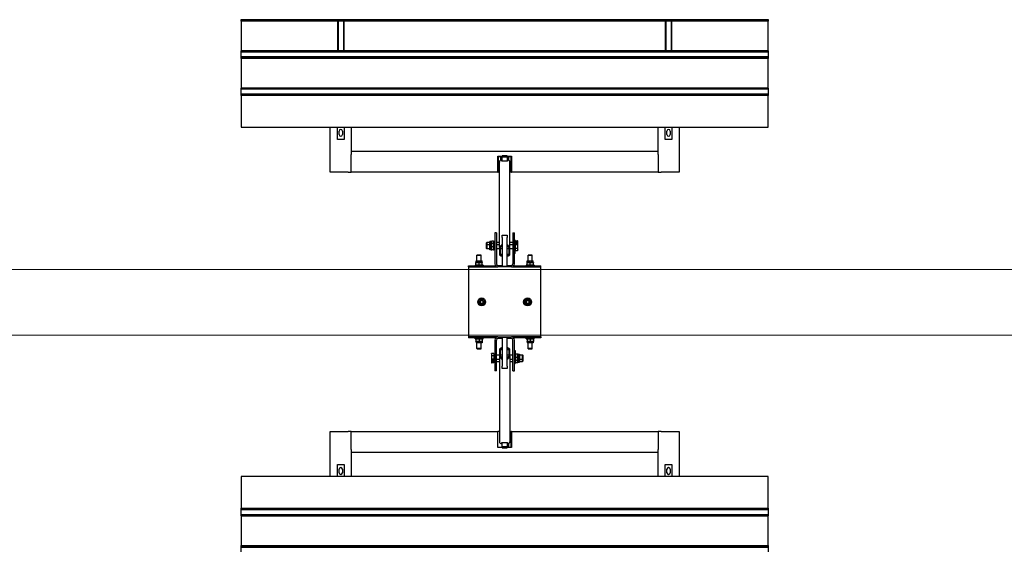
# Model space of a CAD drawing. Extents: x -89225 to 110569, y 13360 to 87647.
# Tile 313 of 478: x 40934 to 44689, y 69913 to 71941. Entities that reach past the tile are written whole.
import ezdxf

# ---------------------------------------------------------------- set-up
doc = ezdxf.new("R2010")
doc.units = 0
doc.layers.add('Beluchtingstank', color=253, linetype='Continuous')
doc.layers.add('Iv-Lines 035', color=4, linetype='Continuous')

# ---------------------------------------------------------------- blocks, each defined once
blk = doc.blocks.new('Beluchtingselementen Bosman')
for p, q in [((1281289.4, -866121.8), (1281289.4, -866120.3)), ((1281289.4, -866121.8), (1281289.4, -866123.1)), ((1283299.4, -866121.8), (1281289.4, -866121.8)), ((1281289.4, -866125.9), (1281289.4, -866123.1)), ((1281289.4, -866126.6), (1281289.4, -866125.9)), ((1283299.4, -866125.9), (1281289.4, -866125.9)), ((1281289.4, -866126.6), (1281289.4, -866240)), ((1283299.4, -866126.6), (1281289.4, -866126.6)), ((1281656.9, -866126.6), (1281656.9, -866240)), ((1281658.9, -866126.6), (1281658.9, -866240)), ((1281679.9, -866126.6), (1281679.9, -866240)), ((1281681.9, -866240), (1281681.9, -866126.6)), ((1282906.9, -866126.6), (1282906.9, -866240)), ((1282908.9, -866126.6), (1282908.9, -866240)), ((1282929.9, -866126.6), (1282929.9, -866240)), ((1282931.9, -866240), (1282931.9, -866126.6)), ((1283299.4, -866120.3), (1283299.4, -866121.8)), ((1283299.4, -866123.1), (1283299.4, -866121.8)), ((1283299.4, -866123.1), (1283299.4, -866125.9)), ((1283299.4, -866125.9), (1283299.4, -866126.6)), ((1283299.4, -866240), (1283299.4, -866126.6)), ((1281289.4, -866240.7), (1281289.4, -866240)), ((1283299.4, -866240), (1281289.4, -866240)), ((1281289.4, -866243.5), (1281289.4, -866240.7)), ((1283299.4, -866240.7), (1281289.4, -866240.7)), ((1281289.4, -866243.5), (1281289.4, -866244.7)), ((1283299.4, -866243.5), (1281289.4, -866243.5)), ((1281289.4, -866246.3), (1281289.4, -866244.7)), ((1283299.4, -866244.7), (1281289.4, -866244.7)), ((1281289.4, -866262.3), (1281289.4, -866246.3)), ((1281289.4, -866263.8), (1281289.4, -866262.3)), ((1283299.4, -866262.3), (1281289.4, -866262.3)), ((1281289.4, -866263.8), (1281289.4, -866265.1)), ((1283299.4, -866263.8), (1281289.4, -866263.8)), ((1281289.4, -866267.9), (1281289.4, -866265.1)), ((1281289.4, -866268.6), (1281289.4, -866267.9)), ((1283299.4, -866267.9), (1281289.4, -866267.9)), ((1283299.4, -866240), (1283299.4, -866240.7)), ((1283299.4, -866240.7), (1283299.4, -866243.5)), ((1283299.4, -866244.7), (1283299.4, -866243.5)), ((1283299.4, -866244.7), (1283299.4, -866246.3)), ((1283299.4, -866246.3), (1283299.4, -866262.3)), ((1283299.4, -866262.3), (1283299.4, -866263.8)), ((1283299.4, -866265.1), (1283299.4, -866263.8)), ((1283299.4, -866265.1), (1283299.4, -866267.9)), ((1283299.4, -866267.9), (1283299.4, -866268.6)), ((1281289.4, -866268.6), (1281289.4, -866382)), ((1283299.4, -866268.6), (1281289.4, -866268.6)), ((1283299.4, -866382), (1283299.4, -866268.6)), ((1281289.4, -866382.7), (1281289.4, -866382)), ((1283299.4, -866382), (1281289.4, -866382)), ((1281289.4, -866385.5), (1281289.4, -866382.7)), ((1283299.4, -866382.7), (1281289.4, -866382.7)), ((1281289.4, -866385.5), (1281289.4, -866386.7)), ((1281289.4, -866388.3), (1281289.4, -866386.7)), ((1283299.4, -866386.7), (1281289.4, -866386.7)), ((1281289.4, -866404.3), (1281289.4, -866388.3)), ((1281289.4, -866405.8), (1281289.4, -866404.3)), ((1281289.4, -866405.8), (1281289.4, -866407.1)), ((1283299.4, -866405.8), (1281289.4, -866405.8)), ((1281289.4, -866409.9), (1281289.4, -866407.1)), ((1281289.4, -866410.6), (1281289.4, -866409.9)), ((1283299.4, -866409.9), (1281289.4, -866409.9)), ((1281289.4, -866410.6), (1281289.4, -866531.3)), ((1283299.4, -866410.6), (1281289.4, -866410.6)), ((1283299.4, -866382), (1283299.4, -866382.7)), ((1283299.4, -866382.7), (1283299.4, -866385.5)), ((1283299.4, -866386.7), (1283299.4, -866385.5)), ((1283299.4, -866386.7), (1283299.4, -866388.3)), ((1283299.4, -866388.3), (1283299.4, -866404.3)), ((1283299.4, -866404.3), (1283299.4, -866405.8)), ((1283299.4, -866407.1), (1283299.4, -866405.8)), ((1283299.4, -866407.1), (1283299.4, -866409.9)), ((1283299.4, -866409.9), (1283299.4, -866410.6)), ((1283299.4, -866531.3), (1283299.4, -866410.6)), ((1281289.4, -866531.3), (1283299.4, -866531.3)), ((1281629.4, -866702.8), (1281629.4, -866531.3)), ((1281656.9, -866577.9), (1281656.9, -866531.3)), ((1281681.9, -866531.3), (1281681.9, -866577.9)), ((1281709.4, -866531.3), (1281709.4, -866622.8)), ((1282879.4, -866622.8), (1282879.4, -866531.3)), ((1282906.9, -866577.9), (1282906.9, -866531.3)), ((1282931.9, -866531.3), (1282931.9, -866577.9)), ((1282959.4, -866531.3), (1282959.4, -866702.8)), ((1281662.9, -866559.3), (1281662.9, -866546.3)), ((1281675.9, -866546.3), (1281675.9, -866559.3)), ((1282912.9, -866559.3), (1282912.9, -866546.3)), ((1282925.9, -866546.3), (1282925.9, -866559.3)), ((1281681.9, -866577.9), (1281656.9, -866577.9)), ((1282931.9, -866577.9), (1282906.9, -866577.9)), ((1281709.4, -866622.8), (1282879.4, -866622.8)), ((1281709.4, -866622.8), (1281709.4, -866634.8)), ((1281709.4, -866702.8), (1281709.4, -866634.8)), ((1282268.4, -866702.8), (1282268.4, -866641.8)), ((1282268.4, -866641.8), (1282284.4, -866641.8)), ((1282269.4, -866642.8), (1282269.4, -866702.8)), ((1282269.4, -866642.8), (1282279.4, -866642.8)), ((1282279.4, -866657), (1282279.4, -866642.8)), ((1282304.4, -866640.6), (1282284.4, -866640.6)), ((1282284.4, -866645.9), (1282284.4, -866640.6)), ((1282304.4, -866640.6), (1282304.4, -866645.9)), ((1282304.4, -866641.8), (1282320.4, -866641.8)), ((1282309.4, -866642.8), (1282309.4, -866657)), ((1282309.4, -866642.8), (1282319.4, -866642.8)), ((1282319.4, -866702.8), (1282319.4, -866642.8)), ((1282320.4, -866641.8), (1282320.4, -866702.8)), ((1282879.4, -866634.8), (1282879.4, -866622.8)), ((1282879.4, -866634.8), (1282879.4, -866702.8)), ((1282274.4, -866990.6), (1282274.4, -866664.4)), ((1282283.4, -866656.4), (1282282.4, -866656.4)), ((1282283.4, -866660.9), (1282283.4, -866656.4)), ((1282305.4, -866660.9), (1282283.4, -866660.9)), ((1282304.4, -866645.9), (1282284.4, -866645.9)), ((1282284.4, -866660.9), (1282284.4, -866645.9)), ((1282304.4, -866645.9), (1282304.4, -866660.9)), ((1282306.4, -866656.4), (1282305.4, -866656.4)), ((1282305.4, -866656.4), (1282305.4, -866660.9)), ((1282314.4, -866990.6), (1282314.4, -866664.4)), ((1281697.4, -866702.8), (1281629.4, -866702.8)), ((1281697.4, -866702.8), (1281709.4, -866702.8)), ((1282268.4, -866702.8), (1281709.4, -866702.8)), ((1282268.4, -866702.8), (1282269.4, -866702.8)), ((1282274.4, -866702.8), (1282269.4, -866702.8)), ((1282319.4, -866702.8), (1282314.4, -866702.8)), ((1282319.4, -866702.8), (1282320.4, -866702.8)), ((1282879.4, -866702.8), (1282320.4, -866702.8)), ((1282879.4, -866702.8), (1282891.4, -866702.8)), ((1282959.4, -866702.8), (1282891.4, -866702.8)), ((1282256.9, -866934.3), (1282256.9, -867052.3)), ((1282262.9, -866934.3), (1282256.9, -866934.3)), ((1282262.9, -866934.3), (1282262.9, -867052.3)), ((1282284.4, -866943.4), (1282304.4, -866943.4)), ((1282284.4, -866952.3), (1282284.4, -866943.4)), ((1282304.4, -866943.4), (1282304.4, -866952.3)), ((1282325.9, -866934.3), (1282331.9, -866934.3)), ((1282325.9, -866934.3), (1282325.9, -867052.3)), ((1282331.9, -867052.3), (1282331.9, -866934.3)), ((1282224.9, -866971.8), (1282226.1, -866970.6)), ((1282224.9, -866980.7), (1282224.9, -866971.8)), ((1282224.9, -866980.7), (1282226.1, -866979.5)), ((1282224.9, -866994.3), (1282224.9, -866980.7)), ((1282226.1, -866970.6), (1282226.1, -866979.5)), ((1282237.9, -866970.6), (1282226.1, -866970.6)), ((1282226.1, -866979.5), (1282226.1, -866995.5)), ((1282237.9, -866979.5), (1282226.1, -866979.5)), ((1282237.9, -866976.2), (1282237.9, -866967.3)), ((1282243.4, -866967.3), (1282237.9, -866967.3)), ((1282237.9, -866998.7), (1282237.9, -866976.2)), ((1282243.4, -866976.2), (1282237.9, -866976.2)), ((1282243.4, -866967.3), (1282243.8, -866966.6)), ((1282243.4, -866976.2), (1282243.4, -866967.3)), ((1282243.4, -866976.2), (1282243.8, -866975.5)), ((1282243.4, -866998.7), (1282243.4, -866976.2)), ((1282243.8, -866966.6), (1282244.9, -866966.6)), ((1282243.8, -866975.5), (1282244.9, -866975.5)), ((1282252.4, -866966.6), (1282244.9, -866966.6)), ((1282252.4, -866975.5), (1282244.9, -866975.5)), ((1282252.4, -866966.6), (1282253.5, -866966.6)), ((1282252.4, -866975.5), (1282253.5, -866975.5)), ((1282253.9, -866967.3), (1282253.5, -866966.6)), ((1282253.9, -866976.2), (1282253.5, -866975.5)), ((1282253.9, -866976.2), (1282253.9, -866967.3)), ((1282256.9, -866970.6), (1282253.9, -866970.6)), ((1282253.9, -866998.7), (1282253.9, -866976.2)), ((1282256.9, -866979.5), (1282253.9, -866979.5)), ((1282274.4, -866970.6), (1282262.9, -866970.6)), ((1282274.4, -866979.5), (1282262.9, -866979.5)), ((1282283.4, -866982.7), (1282283.4, -866978.2)), ((1282283.4, -866978.2), (1282284.4, -866978.2)), ((1282284.4, -866952.3), (1282284.4, -867062)), ((1282304.4, -867062), (1282304.4, -866952.3)), ((1282304.4, -866978.2), (1282305.4, -866978.2)), ((1282305.4, -866978.2), (1282305.4, -866982.7)), ((1282325.9, -866970.6), (1282314.4, -866970.6)), ((1282325.9, -866979.5), (1282314.4, -866979.5)), ((1282334.9, -866962.5), (1282331.9, -866962.5)), ((1282334.9, -867012.5), (1282334.9, -866962.5)), ((1282335.7, -866967.6), (1282334.9, -866967.6)), ((1282335.7, -866976.5), (1282334.9, -866976.5)), ((1282335.7, -866964.9), (1282343.8, -866964.9)), ((1282335.7, -866970.1), (1282335.7, -866964.9)), ((1282335.7, -866973.8), (1282335.7, -866970.1)), ((1282335.7, -866970.1), (1282343.8, -866970.1)), ((1282335.7, -866973.8), (1282343.8, -866973.8)), ((1282335.7, -866979), (1282335.7, -866973.8)), ((1282335.7, -866992.7), (1282335.7, -866979)), ((1282335.7, -866979), (1282343.8, -866979)), ((1282344.9, -866966.6), (1282344.4, -866965.6)), ((1282344.9, -866975.5), (1282344.4, -866974.5)), ((1282344.9, -866967.5), (1282344.9, -866966.6)), ((1282344.9, -866975.5), (1282344.9, -866967.5)), ((1282344.9, -866976.4), (1282344.9, -866975.5)), ((1282344.9, -866985.8), (1282344.9, -866976.4)), ((1282189.4, -867019.3), (1282188.9, -867019.8)), ((1282189.4, -867019.3), (1282204.4, -867019.3)), ((1282204.4, -867019.3), (1282204.9, -867019.8)), ((1282224.9, -866994.3), (1282226.1, -866995.5)), ((1282237.9, -866995.5), (1282226.1, -866995.5)), ((1282243.4, -866998.7), (1282237.9, -866998.7)), ((1282243.4, -866998.7), (1282243.8, -866999.5)), ((1282244.9, -866999.5), (1282243.8, -866999.5)), ((1282252.4, -866987.5), (1282244.9, -866987.5)), ((1282252.4, -866999.5), (1282244.9, -866999.5)), ((1282253.5, -866999.5), (1282252.4, -866999.5)), ((1282253.9, -866998.7), (1282253.5, -866999.5)), ((1282256.9, -866995.5), (1282253.9, -866995.5)), ((1282274.4, -866995.5), (1282262.9, -866995.5)), ((1282274.4, -866990.6), (1282274.4, -867014.5)), ((1282278.4, -867014.5), (1282278.4, -866990.6)), ((1282284.4, -866995.5), (1282278.4, -866995.5)), ((1282283.4, -866982.7), (1282282.4, -866982.7)), ((1282282.4, -866986.7), (1282283.4, -866986.7)), ((1282283.4, -867018.5), (1282282.4, -867018.5)), ((1282284.4, -866982.2), (1282283.4, -866982.2)), ((1282283.4, -866986.7), (1282283.4, -866982.7)), ((1282283.4, -867018.5), (1282283.4, -867014.1)), ((1282283.4, -867014.1), (1282284.4, -867014.1)), ((1282284.4, -867018.1), (1282283.4, -867018.1)), ((1282283.4, -867022.5), (1282283.4, -867018.5)), ((1282305.4, -866982.2), (1282304.4, -866982.2)), ((1282310.4, -866995.5), (1282304.4, -866995.5)), ((1282304.4, -867014.1), (1282305.4, -867014.1)), ((1282305.4, -867018.1), (1282304.4, -867018.1)), ((1282305.4, -866982.7), (1282305.4, -866986.7)), ((1282306.4, -866982.7), (1282305.4, -866982.7)), ((1282305.4, -866986.7), (1282306.4, -866986.7)), ((1282305.4, -867014.1), (1282305.4, -867018.5)), ((1282306.4, -867018.5), (1282305.4, -867018.5)), ((1282305.4, -867018.5), (1282305.4, -867022.5)), ((1282310.4, -866990.6), (1282310.4, -867014.5)), ((1282314.4, -867014.5), (1282314.4, -866990.6)), ((1282325.9, -866995.5), (1282314.4, -866995.5)), ((1282334.9, -867012.5), (1282331.9, -867012.5)), ((1282335.7, -866998.5), (1282334.9, -866998.5)), ((1282335.7, -867001.2), (1282335.7, -866992.7)), ((1282335.7, -866992.7), (1282343.8, -866992.7)), ((1282335.7, -867001.2), (1282343.8, -867001.2)), ((1282344.9, -866999.5), (1282344.4, -867000.4)), ((1282344.9, -866996.9), (1282344.9, -866985.8)), ((1282344.9, -866999.5), (1282344.9, -866996.9)), ((1282384.4, -867019.3), (1282383.9, -867019.8)), ((1282384.4, -867019.3), (1282399.4, -867019.3)), ((1282399.4, -867019.3), (1282399.9, -867019.8)), ((1282185.7, -867046.8), (1282184.9, -867047.2)), ((1282184.9, -867048.3), (1282184.9, -867047.2)), ((1282184.9, -867055.8), (1282184.9, -867048.3)), ((1282184.9, -867056.9), (1282184.9, -867055.8)), ((1282185.7, -867057.3), (1282184.9, -867056.9)), ((1282185.7, -867041.3), (1282208.2, -867041.3)), ((1282185.7, -867046.8), (1282185.7, -867041.3)), ((1282185.7, -867046.8), (1282208.2, -867046.8)), ((1282204.9, -867019.8), (1282188.9, -867019.8)), ((1282188.9, -867041.3), (1282188.9, -867019.8)), ((1282196.9, -867055.8), (1282196.9, -867048.3)), ((1282204.9, -867041.3), (1282204.9, -867019.8)), ((1282208.2, -867046.8), (1282208.2, -867041.3)), ((1282208.2, -867046.8), (1282208.9, -867047.2)), ((1282208.2, -867057.3), (1282208.9, -867056.9)), ((1282208.9, -867047.2), (1282208.9, -867048.3)), ((1282208.9, -867055.8), (1282208.9, -867048.3)), ((1282208.9, -867055.8), (1282208.9, -867056.9)), ((1282282.4, -867022.5), (1282283.4, -867022.5)), ((1282305.4, -867022.5), (1282306.4, -867022.5)), ((1282380.7, -867046.8), (1282379.9, -867047.2)), ((1282379.9, -867048.3), (1282379.9, -867047.2)), ((1282379.9, -867055.8), (1282379.9, -867048.3)), ((1282379.9, -867056.9), (1282379.9, -867055.8)), ((1282380.7, -867057.3), (1282379.9, -867056.9)), ((1282380.7, -867041.3), (1282403.2, -867041.3)), ((1282380.7, -867046.8), (1282380.7, -867041.3)), ((1282380.7, -867046.8), (1282403.2, -867046.8)), ((1282399.9, -867019.8), (1282383.9, -867019.8)), ((1282383.9, -867041.3), (1282383.9, -867019.8)), ((1282391.9, -867055.8), (1282391.9, -867048.3)), ((1282399.9, -867041.3), (1282399.9, -867019.8)), ((1282403.2, -867046.8), (1282403.2, -867041.3)), ((1282403.2, -867046.8), (1282403.9, -867047.2)), ((1282403.2, -867057.3), (1282403.9, -867056.9)), ((1282403.9, -867047.2), (1282403.9, -867048.3)), ((1282403.9, -867055.8), (1282403.9, -867048.3)), ((1282403.9, -867055.8), (1282403.9, -867056.9)), ((1282156.9, -867060.3), (1282256.9, -867060.3)), ((1282156.9, -867064.3), (1282156.9, -867060.3)), ((1282156.9, -867064.3), (1282256.9, -867064.3)), ((1282156.9, -867064.3), (1282156.9, -867076.3)), ((1282156.9, -867076.3), (1282156.9, -867319.3)), ((1282211.9, -867057.3), (1282181.9, -867057.3)), ((1282181.9, -867057.3), (1282181.9, -867060.3)), ((1282211.9, -867057.3), (1282211.9, -867060.3)), ((1282256.9, -867064.3), (1282256.9, -867060.3)), ((1282256.9, -867064.3), (1282268.9, -867064.3)), ((1282268.9, -867058.3), (1282284.4, -867058.3)), ((1282319.9, -867064.3), (1282268.9, -867064.3)), ((1282284.4, -867062), (1282304.4, -867062)), ((1282304.4, -867058.3), (1282319.9, -867058.3)), ((1282319.9, -867064.3), (1282331.9, -867064.3)), ((1282331.9, -867060.3), (1282431.9, -867060.3)), ((1282331.9, -867064.3), (1282331.9, -867060.3)), ((1282331.9, -867064.3), (1282431.9, -867064.3)), ((1282406.9, -867057.3), (1282376.9, -867057.3)), ((1282376.9, -867057.3), (1282376.9, -867060.3)), ((1282406.9, -867057.3), (1282406.9, -867060.3)), ((1282431.9, -867064.3), (1282431.9, -867060.3)), ((1282431.9, -867076.3), (1282431.9, -867064.3)), ((1282431.9, -867319.3), (1282431.9, -867076.3)), ((1282156.9, -867319.3), (1282156.9, -867331.3)), ((1282431.9, -867331.3), (1282431.9, -867319.3)), ((1282256.9, -867331.3), (1282156.9, -867331.3)), ((1282156.9, -867331.3), (1282156.9, -867335.3)), ((1282256.9, -867335.3), (1282156.9, -867335.3)), ((1282181.9, -867338.3), (1282181.9, -867335.3)), ((1282181.9, -867338.3), (1282211.9, -867338.3)), ((1282185.7, -867338.3), (1282184.9, -867338.7)), ((1282184.9, -867339.8), (1282184.9, -867338.7)), ((1282184.9, -867339.8), (1282184.9, -867347.3)), ((1282184.9, -867348.4), (1282184.9, -867347.3)), ((1282185.7, -867348.8), (1282184.9, -867348.4)), ((1282208.2, -867348.8), (1282185.7, -867348.8)), ((1282185.7, -867348.8), (1282185.7, -867354.3)), ((1282208.2, -867354.3), (1282185.7, -867354.3)), ((1282188.9, -867375.8), (1282188.9, -867354.3)), ((1282196.9, -867339.8), (1282196.9, -867347.3)), ((1282204.9, -867375.8), (1282204.9, -867354.3)), ((1282208.2, -867338.3), (1282208.9, -867338.7)), ((1282208.2, -867348.8), (1282208.9, -867348.4)), ((1282208.2, -867348.8), (1282208.2, -867354.3)), ((1282208.9, -867338.7), (1282208.9, -867339.8)), ((1282208.9, -867339.8), (1282208.9, -867347.3)), ((1282208.9, -867347.3), (1282208.9, -867348.4)), ((1282211.9, -867338.3), (1282211.9, -867335.3)), ((1282256.9, -867331.3), (1282256.9, -867335.3)), ((1282268.9, -867331.3), (1282256.9, -867331.3)), ((1282256.9, -867343.3), (1282256.9, -867461.3)), ((1282262.9, -867461.3), (1282262.9, -867343.3)), ((1282268.9, -867331.3), (1282319.9, -867331.3)), ((1282284.4, -867337.3), (1282268.9, -867337.3)), ((1282284.4, -867333.5), (1282284.4, -867443.3)), ((1282304.4, -867333.5), (1282284.4, -867333.5)), ((1282304.4, -867443.3), (1282304.4, -867333.5)), ((1282319.9, -867337.3), (1282304.4, -867337.3)), ((1282331.9, -867331.3), (1282319.9, -867331.3)), ((1282325.9, -867461.3), (1282325.9, -867343.3)), ((1282431.9, -867331.3), (1282331.9, -867331.3)), ((1282331.9, -867331.3), (1282331.9, -867335.3)), ((1282431.9, -867335.3), (1282331.9, -867335.3)), ((1282331.9, -867461.3), (1282331.9, -867343.3)), ((1282376.9, -867338.3), (1282376.9, -867335.3)), ((1282376.9, -867338.3), (1282406.9, -867338.3)), ((1282380.7, -867338.3), (1282379.9, -867338.7)), ((1282379.9, -867339.8), (1282379.9, -867338.7)), ((1282379.9, -867339.8), (1282379.9, -867347.3)), ((1282379.9, -867348.4), (1282379.9, -867347.3)), ((1282380.7, -867348.8), (1282379.9, -867348.4)), ((1282403.2, -867348.8), (1282380.7, -867348.8)), ((1282380.7, -867348.8), (1282380.7, -867354.3)), ((1282403.2, -867354.3), (1282380.7, -867354.3)), ((1282383.9, -867375.8), (1282383.9, -867354.3)), ((1282391.9, -867339.8), (1282391.9, -867347.3)), ((1282399.9, -867375.8), (1282399.9, -867354.3)), ((1282403.2, -867338.3), (1282403.9, -867338.7)), ((1282403.2, -867348.8), (1282403.9, -867348.4)), ((1282403.2, -867348.8), (1282403.2, -867354.3)), ((1282403.9, -867338.7), (1282403.9, -867339.8)), ((1282403.9, -867339.8), (1282403.9, -867347.3)), ((1282403.9, -867347.3), (1282403.9, -867348.4)), ((1282406.9, -867338.3), (1282406.9, -867335.3)), ((1282431.9, -867331.3), (1282431.9, -867335.3)), ((1282204.9, -867375.8), (1282188.9, -867375.8)), ((1282189.4, -867376.3), (1282188.9, -867375.8)), ((1282189.4, -867376.3), (1282204.4, -867376.3)), ((1282204.4, -867376.3), (1282204.9, -867375.8)), ((1282253.1, -867394.4), (1282245, -867394.4)), ((1282253.1, -867394.4), (1282253.1, -867402.9)), ((1282274.4, -867381), (1282274.4, -867404.9)), ((1282278.4, -867404.9), (1282278.4, -867381)), ((1282283.4, -867373.1), (1282282.4, -867373.1)), ((1282282.4, -867377.1), (1282283.4, -867377.1)), ((1282283.4, -867377.1), (1282283.4, -867373.1)), ((1282283.4, -867381.5), (1282283.4, -867377.1)), ((1282283.4, -867377.5), (1282284.4, -867377.5)), ((1282284.4, -867381.5), (1282283.4, -867381.5)), ((1282304.4, -867377.5), (1282305.4, -867377.5)), ((1282305.4, -867381.5), (1282304.4, -867381.5)), ((1282306.4, -867373.1), (1282305.4, -867373.1)), ((1282305.4, -867373.1), (1282305.4, -867377.1)), ((1282305.4, -867377.1), (1282305.4, -867381.5)), ((1282305.4, -867377.1), (1282306.4, -867377.1)), ((1282310.4, -867381), (1282310.4, -867404.9)), ((1282314.4, -867404.9), (1282314.4, -867381)), ((1282331.9, -867383.1), (1282334.9, -867383.1)), ((1282334.9, -867383.1), (1282334.9, -867433.1)), ((1282399.9, -867375.8), (1282383.9, -867375.8)), ((1282384.4, -867376.3), (1282383.9, -867375.8)), ((1282384.4, -867376.3), (1282399.4, -867376.3)), ((1282399.4, -867376.3), (1282399.9, -867375.8)), ((1282243.9, -867396.1), (1282244.5, -867395.2)), ((1282243.9, -867396.1), (1282243.9, -867398.6)), ((1282243.9, -867398.6), (1282243.9, -867409.8)), ((1282243.9, -867409.8), (1282243.9, -867419.2)), ((1282243.9, -867419.2), (1282243.9, -867420.1)), ((1282243.9, -867420.1), (1282244.5, -867421.1)), ((1282243.9, -867420.1), (1282243.9, -867428.1)), ((1282243.9, -867428.1), (1282243.9, -867429)), ((1282243.9, -867429), (1282244.5, -867429.9)), ((1282253.1, -867402.9), (1282245, -867402.9)), ((1282253.1, -867416.6), (1282245, -867416.6)), ((1282253.1, -867421.8), (1282245, -867421.8)), ((1282253.1, -867425.5), (1282245, -867425.5)), ((1282253.1, -867430.7), (1282245, -867430.7)), ((1282253.1, -867397.1), (1282253.9, -867397.1)), ((1282253.1, -867402.9), (1282253.1, -867416.6)), ((1282253.1, -867416.6), (1282253.1, -867421.8)), ((1282253.1, -867419.1), (1282253.9, -867419.1)), ((1282253.1, -867421.8), (1282253.1, -867425.5)), ((1282253.1, -867425.5), (1282253.1, -867430.7)), ((1282253.1, -867428), (1282253.9, -867428)), ((1282253.9, -867419.1), (1282253.9, -867397.1)), ((1282253.9, -867400.6), (1282256.9, -867400.6)), ((1282253.9, -867415.6), (1282256.9, -867415.6)), ((1282253.9, -867428), (1282253.9, -867419.1)), ((1282253.9, -867424.5), (1282256.9, -867424.5)), ((1282262.9, -867400.1), (1282274.4, -867400.1)), ((1282262.9, -867416.1), (1282274.4, -867416.1)), ((1282262.9, -867425), (1282274.4, -867425)), ((1282274.4, -867404.9), (1282274.4, -867731.2)), ((1282278.4, -867400.1), (1282284.4, -867400.1)), ((1282283.4, -867408.9), (1282282.4, -867408.9)), ((1282282.4, -867412.9), (1282283.4, -867412.9)), ((1282283.4, -867412.9), (1282283.4, -867408.9)), ((1282283.4, -867417.4), (1282283.4, -867412.9)), ((1282283.4, -867413.4), (1282284.4, -867413.4)), ((1282284.4, -867417.4), (1282283.4, -867417.4)), ((1282304.4, -867400.1), (1282310.4, -867400.1)), ((1282304.4, -867413.4), (1282305.4, -867413.4)), ((1282305.4, -867417.4), (1282304.4, -867417.4)), ((1282306.4, -867408.9), (1282305.4, -867408.9)), ((1282305.4, -867408.9), (1282305.4, -867412.9)), ((1282305.4, -867412.9), (1282306.4, -867412.9)), ((1282305.4, -867412.9), (1282305.4, -867417.4)), ((1282314.4, -867400.1), (1282325.9, -867400.1)), ((1282314.4, -867404.9), (1282314.4, -867731.2)), ((1282314.4, -867416.1), (1282325.9, -867416.1)), ((1282314.4, -867425), (1282325.9, -867425)), ((1282334.9, -867396.9), (1282335.3, -867396.1)), ((1282334.9, -867419.4), (1282335.3, -867420.1)), ((1282334.9, -867428.2), (1282335.3, -867429)), ((1282335.3, -867396.1), (1282336.4, -867396.1)), ((1282336.4, -867420.1), (1282335.3, -867420.1)), ((1282336.4, -867429), (1282335.3, -867429)), ((1282336.4, -867396.1), (1282343.9, -867396.1)), ((1282336.4, -867408.1), (1282343.9, -867408.1)), ((1282336.4, -867420.1), (1282343.9, -867420.1)), ((1282336.4, -867429), (1282343.9, -867429)), ((1282343.9, -867396.1), (1282345, -867396.1)), ((1282345, -867420.1), (1282343.9, -867420.1)), ((1282345, -867429), (1282343.9, -867429)), ((1282345.4, -867396.9), (1282345, -867396.1)), ((1282345.4, -867419.4), (1282345, -867420.1)), ((1282345.4, -867428.2), (1282345, -867429)), ((1282345.4, -867396.9), (1282345.4, -867419.4)), ((1282345.4, -867396.9), (1282350.9, -867396.9)), ((1282345.4, -867419.4), (1282350.9, -867419.4)), ((1282345.4, -867419.4), (1282345.4, -867428.2)), ((1282345.4, -867428.2), (1282350.9, -867428.2)), ((1282350.9, -867396.9), (1282350.9, -867419.4)), ((1282350.9, -867400.1), (1282362.7, -867400.1)), ((1282350.9, -867416.1), (1282362.7, -867416.1)), ((1282350.9, -867419.4), (1282350.9, -867428.2)), ((1282350.9, -867425), (1282362.7, -867425)), ((1282362.7, -867416.1), (1282362.7, -867400.1)), ((1282363.9, -867401.3), (1282362.7, -867400.1)), ((1282363.9, -867414.9), (1282362.7, -867416.1)), ((1282362.7, -867425), (1282362.7, -867416.1)), ((1282363.9, -867423.8), (1282362.7, -867425)), ((1282363.9, -867401.3), (1282363.9, -867414.9)), ((1282363.9, -867414.9), (1282363.9, -867423.8)), ((1282262.9, -867461.3), (1282256.9, -867461.3)), ((1282284.4, -867452.2), (1282284.4, -867443.3)), ((1282304.4, -867452.2), (1282284.4, -867452.2)), ((1282304.4, -867443.3), (1282304.4, -867452.2)), ((1282325.9, -867461.3), (1282331.9, -867461.3)), ((1282331.9, -867433.1), (1282334.9, -867433.1)), ((1281629.4, -867864.3), (1281629.4, -867692.8)), ((1281629.4, -867692.8), (1281697.4, -867692.8)), ((1281709.4, -867692.8), (1281697.4, -867692.8)), ((1281709.4, -867692.8), (1282268.4, -867692.8)), ((1281709.4, -867760.8), (1281709.4, -867692.8)), ((1282268.4, -867753.8), (1282268.4, -867692.8)), ((1282274.4, -867692.8), (1282268.4, -867692.8)), ((1282314.4, -867692.8), (1282319.4, -867692.8)), ((1282320.4, -867692.8), (1282319.4, -867692.8)), ((1282319.4, -867752.8), (1282319.4, -867692.8)), ((1282320.4, -867692.8), (1282879.4, -867692.8)), ((1282320.4, -867692.8), (1282320.4, -867753.8)), ((1282891.4, -867692.8), (1282879.4, -867692.8)), ((1282879.4, -867692.8), (1282879.4, -867760.8)), ((1282891.4, -867692.8), (1282959.4, -867692.8)), ((1282959.4, -867692.8), (1282959.4, -867864.3)), ((1281709.4, -867760.8), (1281709.4, -867772.8)), ((1282284.4, -867753.8), (1282268.4, -867753.8)), ((1282282.4, -867739.2), (1282283.4, -867739.2)), ((1282283.4, -867739.2), (1282283.4, -867734.7)), ((1282283.4, -867734.7), (1282305.4, -867734.7)), ((1282284.4, -867749.7), (1282284.4, -867734.7)), ((1282284.4, -867755), (1282284.4, -867749.7)), ((1282284.4, -867749.7), (1282304.4, -867749.7)), ((1282284.4, -867755), (1282304.4, -867755)), ((1282304.4, -867734.7), (1282304.4, -867749.7)), ((1282304.4, -867749.7), (1282304.4, -867755)), ((1282320.4, -867753.8), (1282304.4, -867753.8)), ((1282305.4, -867734.7), (1282305.4, -867739.2)), ((1282305.4, -867739.2), (1282306.4, -867739.2)), ((1282309.4, -867738.6), (1282309.4, -867752.8)), ((1282319.4, -867752.8), (1282309.4, -867752.8)), ((1282879.4, -867772.8), (1282879.4, -867760.8)), ((1281709.4, -867772.8), (1281709.4, -867864.3)), ((1282879.4, -867772.8), (1281709.4, -867772.8)), ((1282879.4, -867864.3), (1282879.4, -867772.8)), ((1281656.9, -867864.3), (1281656.9, -867817.7)), ((1281656.9, -867817.7), (1281681.9, -867817.7)), ((1281662.9, -867849.3), (1281662.9, -867836.3)), ((1281675.9, -867836.3), (1281675.9, -867849.3)), ((1281681.9, -867817.7), (1281681.9, -867864.3)), ((1282906.9, -867864.3), (1282906.9, -867817.7)), ((1282906.9, -867817.7), (1282931.9, -867817.7)), ((1282912.9, -867849.3), (1282912.9, -867836.3)), ((1282925.9, -867836.3), (1282925.9, -867849.3)), ((1282931.9, -867817.7), (1282931.9, -867864.3)), ((1283299.4, -867864.3), (1281289.4, -867864.3)), ((1281289.4, -867864.3), (1281289.4, -867985)), ((1283299.4, -867985), (1283299.4, -867864.3)), ((1281289.4, -867985.7), (1281289.4, -867985)), ((1281289.4, -867985), (1283299.4, -867985)), ((1281289.4, -867988.5), (1281289.4, -867985.7)), ((1281289.4, -867985.7), (1283299.4, -867985.7)), ((1281289.4, -867988.5), (1281289.4, -867989.7)), ((1281289.4, -867991.3), (1281289.4, -867989.7)), ((1281289.4, -867989.7), (1283299.4, -867989.7)), ((1281289.4, -868007.3), (1281289.4, -867991.3)), ((1283299.4, -867985), (1283299.4, -867985.7)), ((1283299.4, -867985.7), (1283299.4, -867988.5)), ((1283299.4, -867989.7), (1283299.4, -867988.5)), ((1283299.4, -867989.7), (1283299.4, -867991.3)), ((1283299.4, -867991.3), (1283299.4, -868007.3)), ((1281289.4, -868008.8), (1281289.4, -868007.3)), ((1281289.4, -868008.8), (1281289.4, -868010.1)), ((1281289.4, -868008.8), (1283299.4, -868008.8)), ((1281289.4, -868012.9), (1281289.4, -868010.1)), ((1281289.4, -868013.6), (1281289.4, -868012.9)), ((1281289.4, -868012.9), (1283299.4, -868012.9)), ((1281289.4, -868013.6), (1281289.4, -868127)), ((1281289.4, -868013.6), (1283299.4, -868013.6)), ((1283299.4, -868007.3), (1283299.4, -868008.8)), ((1283299.4, -868010.1), (1283299.4, -868008.8)), ((1283299.4, -868010.1), (1283299.4, -868012.9)), ((1283299.4, -868012.9), (1283299.4, -868013.6)), ((1283299.4, -868127), (1283299.4, -868013.6)), ((1281289.4, -868127.7), (1281289.4, -868127)), ((1281289.4, -868127), (1283299.4, -868127)), ((1281289.4, -868130.5), (1281289.4, -868127.7)), ((1281289.4, -868127.7), (1283299.4, -868127.7)), ((1281289.4, -868130.5), (1281289.4, -868131.7)), ((1281289.4, -868133.3), (1281289.4, -868131.7)), ((1281289.4, -868131.7), (1283299.4, -868131.7)), ((1281289.4, -868149.3), (1281289.4, -868133.3)), ((1281289.4, -868133.3), (1283299.4, -868133.3)), ((1283299.4, -868127), (1283299.4, -868127.7)), ((1283299.4, -868127.7), (1283299.4, -868130.5)), ((1283299.4, -868131.7), (1283299.4, -868130.5)), ((1283299.4, -868131.7), (1283299.4, -868133.3)), ((1283299.4, -868133.3), (1283299.4, -868149.3)), ((1281289.4, -868150.8), (1281289.4, -868149.3)), ((1283299.4, -868149.3), (1283299.4, -868150.8))]:
    blk.add_line(p, q)
for centre, radius in [((1282206.9, -867197.8), 15), ((1282206.9, -867197.8), 8), ((1282206.9, -867197.8), 5.9), ((1282381.9, -867197.8), 15), ((1282381.9, -867197.8), 8), ((1282381.9, -867197.8), 5.9)]:
    blk.add_circle(centre, radius)
for centre, radius, start, end in [((1281669.4, -866546.3), 6.5, 360, 180), ((1281669.4, -866559.3), 6.5, 180, 360), ((1282919.4, -866546.3), 6.5, 0, 180), ((1282919.4, -866559.3), 6.5, 180, 0), ((1282268.9, -867052.3), 12, 180, 270), ((1282268.9, -867052.3), 6, 180, 270), ((1282319.9, -867052.3), 6, 270, 0), ((1282319.9, -867052.3), 12, 270, 0), ((1282206.9, -867197.8), 13.4, 176.2081, 183.7919), ((1282206.9, -867197.8), 12, 150, 210), ((1282206.9, -867197.8), 12, 90, 150), ((1282206.9, -867197.8), 12, 210, 270), ((1282206.9, -867197.8), 13.4, 116.2081, 123.7919), ((1282206.9, -867197.8), 6.9, 150.4082, 209.5918), ((1282206.9, -867197.8), 6.9, 149.5918, 150.4082), ((1282206.9, -867197.8), 6.9, 209.5918, 210.4082), ((1282206.9, -867197.8), 6.9, 90.4082, 149.5918), ((1282206.9, -867197.8), 6.9, 210.4082, 269.5918), ((1282206.9, -867197.8), 12, 30, 90), ((1282206.9, -867197.8), 6.9, 89.5918, 90.4082), ((1282206.9, -867197.8), 12, 270, 330), ((1282206.9, -867197.8), 6.9, 269.5918, 270.4082), ((1282206.9, -867197.8), 6.9, 30.4082, 89.5918), ((1282206.9, -867197.8), 6.9, 270.4082, 329.5918), ((1282206.9, -867197.8), 13.4, 56.2081, 63.7919), ((1282206.9, -867197.8), 6.9, 29.5918, 30.4082), ((1282206.9, -867197.8), 6.9, 330.4082, 29.5918), ((1282206.9, -867197.8), 6.9, 329.5918, 330.4082), ((1282206.9, -867197.8), 12, 330, 30), ((1282206.9, -867197.8), 13.4, 356.2081, 3.7919), ((1282381.9, -867197.8), 13.4, 176.2081, 183.7919), ((1282381.9, -867197.8), 12, 150, 210), ((1282381.9, -867197.8), 12, 90, 150), ((1282381.9, -867197.8), 12, 210, 270), ((1282381.9, -867197.8), 13.4, 116.2081, 123.7919), ((1282381.9, -867197.8), 6.9, 150.4082, 209.5918), ((1282381.9, -867197.8), 6.9, 149.5918, 150.4082), ((1282381.9, -867197.8), 6.9, 209.5918, 210.4082), ((1282381.9, -867197.8), 6.9, 90.4082, 149.5918), ((1282381.9, -867197.8), 6.9, 210.4082, 269.5918), ((1282381.9, -867197.8), 12, 30, 90), ((1282381.9, -867197.8), 6.9, 89.5918, 90.4082), ((1282381.9, -867197.8), 12, 270, 330), ((1282381.9, -867197.8), 6.9, 269.5918, 270.4082), ((1282381.9, -867197.8), 6.9, 30.4082, 89.5918), ((1282381.9, -867197.8), 6.9, 270.4082, 329.5918), ((1282381.9, -867197.8), 13.4, 56.2081, 63.7919), ((1282381.9, -867197.8), 6.9, 29.5918, 30.4082), ((1282381.9, -867197.8), 6.9, 330.4082, 29.5918), ((1282381.9, -867197.8), 6.9, 329.5918, 330.4082), ((1282381.9, -867197.8), 12, 330, 30), ((1282381.9, -867197.8), 13.4, 356.2081, 3.7919), ((1282206.9, -867197.8), 13.4, 236.2081, 243.7919), ((1282206.9, -867197.8), 13.4, 296.2081, 303.7919), ((1282381.9, -867197.8), 13.4, 236.2081, 243.7919), ((1282381.9, -867197.8), 13.4, 296.2081, 303.7919), ((1282268.9, -867343.3), 12, 90, 180), ((1282268.9, -867343.3), 6, 90, 180), ((1282319.9, -867343.3), 12, 0, 90), ((1282319.9, -867343.3), 6, 0, 90), ((1281669.4, -867836.3), 6.5, 0, 180), ((1282919.4, -867836.3), 6.5, 360, 180), ((1281669.4, -867849.3), 6.5, 180, 0), ((1282919.4, -867849.3), 6.5, 180, 360)]:
    blk.add_arc(centre, radius, start, end)
for centre, major_axis, start_param, end_param in [((1282282.4, -866664.4), (-8, 0), 4.712389, 6.283185), ((1282306.4, -866664.4), (8, 0), 0, 1.570796), ((1282282.4, -866990.6), (-8, 0), 4.712389, 6.283185), ((1282282.4, -867014.5), (-8, 0), 0, 1.570796), ((1282282.4, -866990.6), (-4, 0), 4.712389, 6.283185), ((1282282.4, -867014.5), (-4, 0), 0, 1.570796), ((1282306.4, -866990.6), (8, 0), 0, 1.570796), ((1282306.4, -866990.6), (4, 0), 0, 1.570796), ((1282306.4, -867014.5), (4, 0), 4.712389, 6.283185), ((1282306.4, -867014.5), (8, 0), 4.712389, 6.283185), ((1282282.4, -867381), (-8, 0), 4.712389, 6.283185), ((1282282.4, -867381), (-4, 0), 4.712389, 6.283185), ((1282306.4, -867381), (8, 0), 0, 1.570796), ((1282306.4, -867381), (4, 0), 0, 1.570796), ((1282282.4, -867404.9), (-8, 0), 0, 1.570796), ((1282282.4, -867404.9), (-4, 0), 0, 1.570796), ((1282306.4, -867404.9), (4, 0), 4.712389, 6.283185), ((1282306.4, -867404.9), (8, 0), 4.712389, 6.283185), ((1282282.4, -867731.2), (-8, 0), 0, 1.570796), ((1282306.4, -867731.2), (8, 0), 4.712389, 6.283185)]:
    blk.add_ellipse(centre, major_axis=major_axis, ratio=0.996041, start_param=start_param, end_param=end_param)
for points, weights in [([(1282244.9, -866966.6), (1282243.4, -866971.3), (1282244.1, -866975.5)], [1, 1.1167342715, 1.05729733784]), ([(1282244.9, -866975.5), (1282242.9, -866981.5), (1282244.9, -866987.5)], [1, 1.15470053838, 1]), ([(1282253.2, -866975.5), (1282254, -866971.3), (1282252.4, -866966.6)], [1.05729733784, 1.1167342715, 1]), ([(1282252.4, -866987.5), (1282254.4, -866981.5), (1282252.4, -866975.5)], [1, 1.15470053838, 1]), ([(1282344.9, -866967.5), (1282344.9, -866966.3), (1282343.8, -866964.9)], [1, 1.0379548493, 1]), ([(1282343.8, -866970.1), (1282344.9, -866968.7), (1282344.9, -866967.5)], [1, 1.0379548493, 1]), ([(1282344.9, -866975.4), (1282344.7, -866972.9), (1282343.8, -866970.1)], [1.01365862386, 1.02902417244, 1]), ([(1282344.9, -866976.4), (1282344.9, -866975.1), (1282343.8, -866973.8)], [1, 1.0379548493, 1]), ([(1282343.8, -866979), (1282344.9, -866977.6), (1282344.9, -866976.4)], [1, 1.0379548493, 1]), ([(1282344.9, -866985.8), (1282344.9, -866982.6), (1282343.8, -866979)], [1, 1.0379548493, 1]), ([(1282244.9, -866987.5), (1282242.9, -866993.5), (1282244.9, -866999.5)], [1, 1.15470053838, 1]), ([(1282252.4, -866999.5), (1282254.4, -866993.5), (1282252.4, -866987.5)], [1, 1.15470053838, 1]), ([(1282343.8, -866992.7), (1282344.9, -866989), (1282344.9, -866985.8)], [1, 1.0379548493, 1]), ([(1282344.9, -866996.9), (1282344.9, -866995), (1282343.8, -866992.7)], [1, 1.0379548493, 1]), ([(1282343.8, -867001.2), (1282344.9, -866998.9), (1282344.9, -866996.9)], [1, 1.0379548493, 1]), ([(1282344.4, -867000.4), (1282344.2, -867000.8), (1282343.8, -867001.2)], [1.01533694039, 1.0106655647, 1]), ([(1282196.9, -867048.3), (1282190.9, -867046.3), (1282184.9, -867048.3)], [1, 1.15470053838, 1]), ([(1282184.9, -867055.8), (1282190.9, -867057.8), (1282196.9, -867055.8)], [1, 1.15470053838, 1]), ([(1282208.9, -867048.3), (1282202.9, -867046.3), (1282196.9, -867048.3)], [1, 1.15470053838, 1]), ([(1282196.9, -867055.8), (1282202.9, -867057.8), (1282208.9, -867055.8)], [1, 1.15470053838, 1]), ([(1282391.9, -867048.3), (1282385.9, -867046.3), (1282379.9, -867048.3)], [1, 1.15470053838, 1]), ([(1282379.9, -867055.8), (1282385.9, -867057.8), (1282391.9, -867055.8)], [1, 1.15470053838, 1]), ([(1282403.9, -867048.3), (1282397.9, -867046.3), (1282391.9, -867048.3)], [1, 1.15470053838, 1]), ([(1282391.9, -867055.8), (1282397.9, -867057.8), (1282403.9, -867055.8)], [1, 1.15470053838, 1]), ([(1282196.5, -867191.8), (1282195.1, -867194.2), (1282193.6, -867196.9)], [1, 1.02824688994, 1]), ([(1282193.6, -867198.7), (1282195.1, -867201.4), (1282196.5, -867203.8)], [1, 1.02824688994, 1]), ([(1282199.5, -867186.7), (1282197.9, -867189.4), (1282196.5, -867191.8)], [1, 1.02824688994, 1]), ([(1282196.5, -867203.8), (1282197.9, -867206.2), (1282199.5, -867208.9)], [1, 1.02824688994, 1]), ([(1282200.9, -867194.4), (1282200.9, -867197.8), (1282200.9, -867201.2)], [1, 1.15, 1]), ([(1282206.9, -867185.8), (1282204.1, -867185.8), (1282201, -867185.8)], [1, 1.02824688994, 1]), ([(1282206.9, -867190.9), (1282203.9, -867192.6), (1282201, -867194.3)], [1, 1.15, 1]), ([(1282201, -867201.3), (1282203.9, -867203), (1282206.9, -867204.7)], [1, 1.15, 1]), ([(1282212.8, -867185.8), (1282209.7, -867185.8), (1282206.9, -867185.8)], [1, 1.02824688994, 1]), ([(1282212.9, -867194.3), (1282209.9, -867192.6), (1282207, -867190.9)], [1, 1.15, 1]), ([(1282207, -867204.7), (1282209.9, -867203), (1282212.9, -867201.3)], [1, 1.15, 1]), ([(1282212.9, -867201.2), (1282212.9, -867197.8), (1282212.9, -867194.4)], [1, 1.15, 1]), ([(1282217.3, -867191.8), (1282215.9, -867189.4), (1282214.4, -867186.7)], [1, 1.02824688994, 1]), ([(1282214.4, -867208.9), (1282215.9, -867206.2), (1282217.3, -867203.8)], [1, 1.02824688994, 1]), ([(1282220.3, -867196.9), (1282218.7, -867194.2), (1282217.3, -867191.8)], [1, 1.02824688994, 1]), ([(1282217.3, -867203.8), (1282218.7, -867201.4), (1282220.3, -867198.7)], [1, 1.02824688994, 1]), ([(1282371.5, -867191.8), (1282370.1, -867194.2), (1282368.6, -867196.9)], [1, 1.02824688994, 1]), ([(1282368.6, -867198.7), (1282370.1, -867201.4), (1282371.5, -867203.8)], [1, 1.02824688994, 1]), ([(1282374.5, -867186.7), (1282372.9, -867189.4), (1282371.5, -867191.8)], [1, 1.02824688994, 1]), ([(1282371.5, -867203.8), (1282372.9, -867206.2), (1282374.5, -867208.9)], [1, 1.02824688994, 1]), ([(1282375.9, -867194.4), (1282375.9, -867197.8), (1282375.9, -867201.2)], [1, 1.15, 1]), ([(1282381.9, -867185.8), (1282379.1, -867185.8), (1282376, -867185.8)], [1, 1.02824688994, 1]), ([(1282381.9, -867190.9), (1282378.9, -867192.6), (1282376, -867194.3)], [1, 1.15, 1]), ([(1282376, -867201.3), (1282378.9, -867203), (1282381.9, -867204.7)], [1, 1.15, 1]), ([(1282387.8, -867185.8), (1282384.7, -867185.8), (1282381.9, -867185.8)], [1, 1.02824688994, 1]), ([(1282387.9, -867194.3), (1282384.9, -867192.6), (1282382, -867190.9)], [1, 1.15, 1]), ([(1282382, -867204.7), (1282384.9, -867203), (1282387.9, -867201.3)], [1, 1.15, 1]), ([(1282387.9, -867201.2), (1282387.9, -867197.8), (1282387.9, -867194.4)], [1, 1.15, 1]), ([(1282392.3, -867191.8), (1282390.9, -867189.4), (1282389.4, -867186.7)], [1, 1.02824688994, 1]), ([(1282389.4, -867208.9), (1282390.9, -867206.2), (1282392.3, -867203.8)], [1, 1.02824688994, 1]), ([(1282395.3, -867196.9), (1282393.7, -867194.2), (1282392.3, -867191.8)], [1, 1.02824688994, 1]), ([(1282392.3, -867203.8), (1282393.7, -867201.4), (1282395.3, -867198.7)], [1, 1.02824688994, 1]), ([(1282201, -867209.8), (1282204.1, -867209.8), (1282206.9, -867209.8)], [1, 1.02824688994, 1]), ([(1282206.9, -867209.8), (1282209.7, -867209.8), (1282212.8, -867209.8)], [1, 1.02824688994, 1]), ([(1282376, -867209.8), (1282379.1, -867209.8), (1282381.9, -867209.8)], [1, 1.02824688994, 1]), ([(1282381.9, -867209.8), (1282384.7, -867209.8), (1282387.8, -867209.8)], [1, 1.02824688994, 1]), ([(1282196.9, -867339.8), (1282190.9, -867337.8), (1282184.9, -867339.8)], [1, 1.15470053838, 1]), ([(1282184.9, -867347.3), (1282190.9, -867349.3), (1282196.9, -867347.3)], [1, 1.15470053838, 1]), ([(1282208.9, -867339.8), (1282202.9, -867337.8), (1282196.9, -867339.8)], [1, 1.15470053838, 1]), ([(1282196.9, -867347.3), (1282202.9, -867349.3), (1282208.9, -867347.3)], [1, 1.15470053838, 1]), ([(1282391.9, -867339.8), (1282385.9, -867337.8), (1282379.9, -867339.8)], [1, 1.15470053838, 1]), ([(1282379.9, -867347.3), (1282385.9, -867349.3), (1282391.9, -867347.3)], [1, 1.15470053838, 1]), ([(1282403.9, -867339.8), (1282397.9, -867337.8), (1282391.9, -867339.8)], [1, 1.15470053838, 1]), ([(1282391.9, -867347.3), (1282397.9, -867349.3), (1282403.9, -867347.3)], [1, 1.15470053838, 1]), ([(1282245, -867394.4), (1282243.9, -867396.7), (1282243.9, -867398.6)], [1, 1.0379548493, 1]), ([(1282244.5, -867395.2), (1282244.7, -867394.8), (1282245, -867394.4)], [1.01533694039, 1.0106655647, 1]), ([(1282243.9, -867398.6), (1282243.9, -867400.6), (1282245, -867402.9)], [1, 1.0379548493, 1]), ([(1282245, -867402.9), (1282243.9, -867406.6), (1282243.9, -867409.8)], [1, 1.0379548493, 1]), ([(1282243.9, -867409.8), (1282243.9, -867413), (1282245, -867416.6)], [1, 1.0379548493, 1]), ([(1282245, -867416.6), (1282243.9, -867418), (1282243.9, -867419.2)], [1, 1.0379548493, 1]), ([(1282243.9, -867419.2), (1282243.9, -867420.4), (1282245, -867421.8)], [1, 1.0379548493, 1]), ([(1282245, -867425.5), (1282243.9, -867426.9), (1282243.9, -867428.1)], [1, 1.0379548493, 1]), ([(1282243.9, -867428.1), (1282243.9, -867429.3), (1282245, -867430.7)], [1, 1.0379548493, 1]), ([(1282244, -867420.2), (1282244.2, -867422.7), (1282245, -867425.5)], [1.01365862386, 1.02902417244, 1]), ([(1282336.4, -867396.1), (1282334.4, -867402.1), (1282336.4, -867408.1)], [1, 1.15470053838, 1]), ([(1282336.4, -867408.1), (1282334.4, -867414.1), (1282336.4, -867420.1)], [1, 1.15470053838, 1]), ([(1282335.6, -867420.1), (1282334.9, -867424.3), (1282336.4, -867429)], [1.05729733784, 1.1167342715, 1]), ([(1282343.9, -867408.1), (1282345.9, -867402.1), (1282343.9, -867396.1)], [1, 1.15470053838, 1]), ([(1282343.9, -867420.1), (1282345.9, -867414.1), (1282343.9, -867408.1)], [1, 1.15470053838, 1]), ([(1282343.9, -867429), (1282345.5, -867424.3), (1282344.7, -867420.1)], [1, 1.1167342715, 1.05729733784])]:
    blk.add_rational_spline(points, weights, degree=2)

msp = doc.modelspace()

# ---------------------------------------------------------------- linework, layer by layer
at = {"layer": 'Beluchtingstank', "lineweight": 9, "ltscale": 0.01}
for p, q in [((30135.9, 70988.1), (49875.9, 70988.1)), ((30135.9, 70738.1), (49875.9, 70738.1))]:
    msp.add_line(p, q, dxfattribs=at)

# ---------------------------------------------------------------- block references
at = {"layer": 'Iv-Lines 035'}
msp.add_blockref('Beluchtingselementen Bosman', (-1239510.9, 938062.2), dxfattribs=at)

doc.saveas('drawing.dxf')
